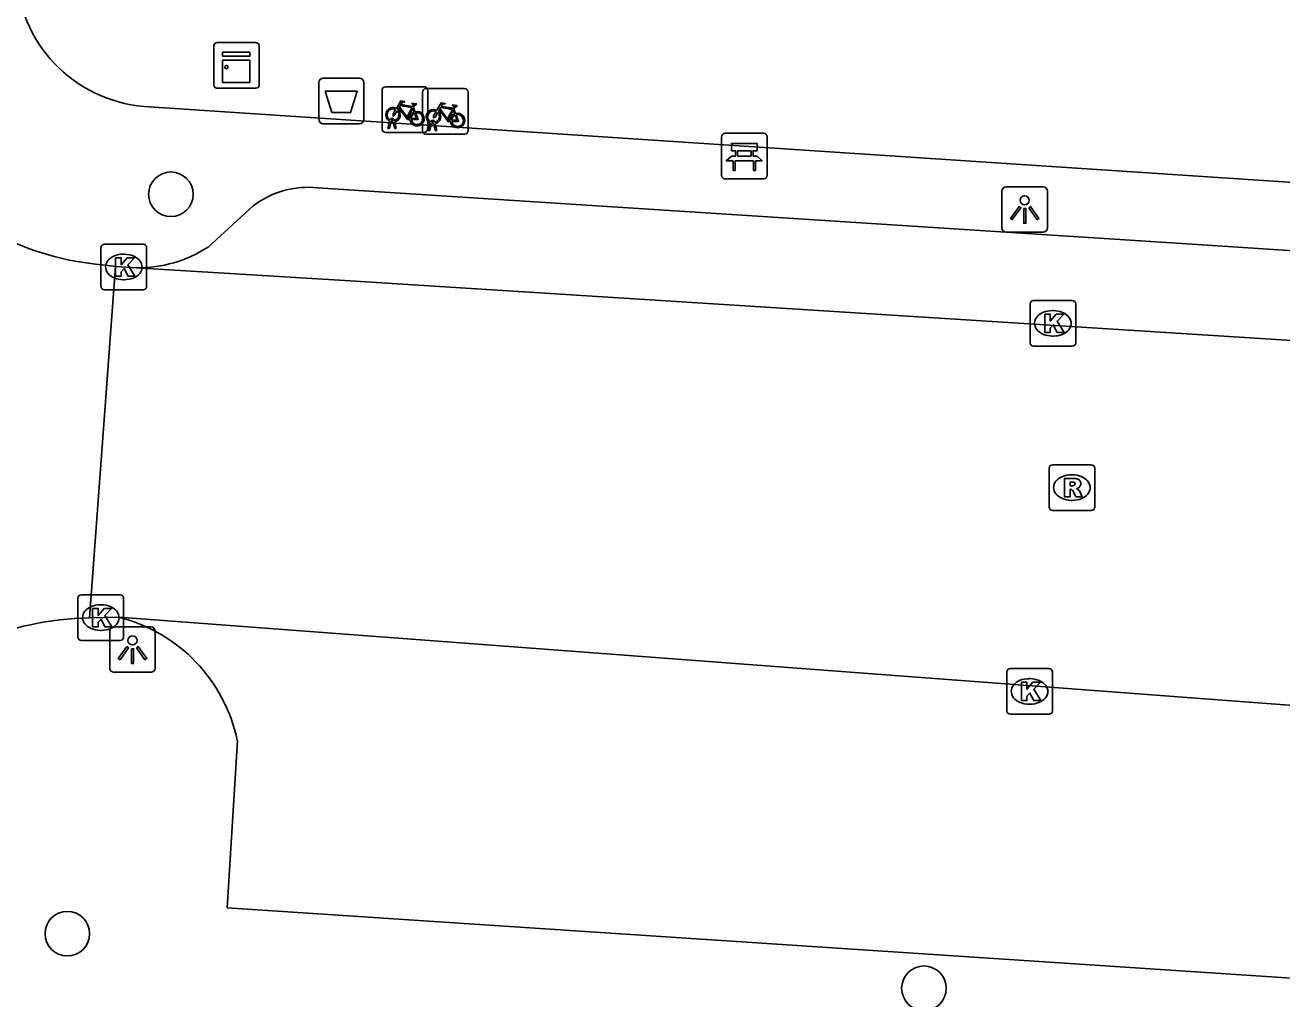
# Model space of a CAD drawing. Extents: x 161848 to 162726, y 385382 to 386521.
# Drawn here: x 162056.68 to 162084.24, y 386153.2 to 386174.55 of the extents above; entities that cross this region are included whole.
import ezdxf

# ---------------------------------------------------------------- set-up
doc = ezdxf.new("R2010")
doc.units = 0
for name, color, linetype in [('IMGEO_Afvalbak', 7, 'Continuous'), ('IMGEO_Bank', 7, 'Continuous'), ('IMGEO_Boom', 7, 'Continuous'), ('IMGEO_Fietsenrek', 7, 'Continuous'), ('IMGEO_Kast', 7, 'Continuous'), ('IMGEO_Kolk', 7, 'Continuous'), ('IMGEO_Lichtpunt', 7, 'Continuous'), ('IMGEO_Rijbaan_lokaal_open', 7, 'Continuous'), ('IMGEO_Rioolput', 7, 'Continuous'), ('IMGEO_Voetpad_open', 7, 'Continuous')]:
    doc.layers.add(name, color=color, linetype=linetype)

msp = doc.modelspace()

# ---------------------------------------------------------------- linework, layer by layer
at = {"layer": 'IMGEO_Afvalbak'}
for p, q in [((162063.121, 386172.491), (162063.121, 386173.291)), ((162063.121, 386173.291), (162063.121, 386172.491)), ((162063.221, 386173.391), (162064.011, 386173.391)), ((162064.011, 386173.391), (162063.221, 386173.391)), ((162064.111, 386173.291), (162064.111, 386172.491)), ((162064.111, 386172.491), (162064.111, 386173.291)), ((162064.011, 386172.391), (162063.221, 386172.391)), ((162063.221, 386172.391), (162064.011, 386172.391))]:
    msp.add_line(p, q, dxfattribs=at)
msp.add_lwpolyline([(162063.264, 386173.105), (162063.968, 386173.105), (162063.819, 386172.635), (162063.413, 386172.635), (162063.264, 386173.105)], dxfattribs=at)
for centre, start, end in [((162063.221, 386173.291), 90, 180), ((162063.221, 386173.291), 90, 180), ((162064.011, 386173.291), 0, 90), ((162064.011, 386173.291), 360, 90), ((162063.221, 386172.491), 180, 270), ((162063.221, 386172.491), 180, 270), ((162064.011, 386172.491), 270, 0), ((162064.011, 386172.491), 270, 0)]:
    msp.add_arc(centre, 0.1, start, end, dxfattribs=at)
at = {"layer": 'IMGEO_Bank'}
for p, q in [((162071.954, 386171.257), (162071.954, 386172.098)), ((162071.954, 386172.098), (162071.954, 386171.257)), ((162072.029, 386172.182), (162072.87, 386172.182)), ((162072.87, 386172.182), (162072.029, 386172.182)), ((162072.954, 386172.107), (162072.954, 386171.266)), ((162072.954, 386171.266), (162072.954, 386172.107)), ((162072.263, 386171.688), (162072.263, 386171.794)), ((162072.307, 386171.794), (162072.307, 386171.688)), ((162072.595, 386171.8), (162072.313, 386171.8)), ((162072.601, 386171.688), (162072.601, 386171.794)), ((162072.645, 386171.794), (162072.645, 386171.688)), ((162072.651, 386171.58), (162072.258, 386171.58)), ((162072.313, 386171.682), (162072.595, 386171.682)), ((162072.879, 386171.182), (162072.038, 386171.182)), ((162072.038, 386171.182), (162072.879, 386171.182))]:
    msp.add_line(p, q, dxfattribs=at)
for points in [[(162072.257, 386171.8), (162072.171, 386171.8), (162072.171, 386171.961), (162072.734, 386171.961), (162072.734, 386171.8), (162072.651, 386171.8)], [(162072.201, 386171.58), (162072.059, 386171.58), (162072.171, 386171.682), (162072.257, 386171.682)], [(162072.251, 386171.573), (162072.251, 386171.366), (162072.208, 386171.366), (162072.208, 386171.573)], [(162072.651, 386171.682), (162072.734, 386171.682), (162072.846, 386171.58), (162072.707, 386171.58)], [(162072.701, 386171.573), (162072.701, 386171.366), (162072.657, 386171.366), (162072.657, 386171.573)]]:
    msp.add_lwpolyline(points, dxfattribs=at)
for centre, radius, start, end in [((162072.032, 386172.104), 0.0779, 92.4484, 184.2845), ((162072.032, 386172.104), 0.0779, 92.4484, 184.2845), ((162072.876, 386172.104), 0.0779, 2.4484, 94.2845), ((162072.876, 386172.104), 0.0779, 2.4484, 94.2845), ((162072.256, 386171.793), 0.00671, 2.8957, 87.1043), ((162072.313, 386171.793), 0.00671, 92.8957, 177.1043), ((162072.595, 386171.793), 0.00671, 2.8957, 87.1043), ((162072.652, 386171.793), 0.00671, 92.8957, 177.1043), ((162072.201, 386171.573), 0.00671, 2.8957, 87.1043), ((162072.258, 386171.573), 0.00671, 92.8957, 177.1043), ((162072.256, 386171.689), 0.00671, 272.8957, 357.1043), ((162072.313, 386171.689), 0.00671, 182.8957, 267.1043), ((162072.595, 386171.689), 0.00671, 272.8957, 357.1043), ((162072.652, 386171.689), 0.00671, 182.8957, 267.1043), ((162072.65, 386171.573), 0.00671, 2.8957, 87.1043), ((162072.707, 386171.573), 0.00671, 92.8957, 177.1043), ((162072.032, 386171.26), 0.0779, 182.4484, 274.2845), ((162072.032, 386171.26), 0.0779, 182.4484, 274.2845), ((162072.876, 386171.26), 0.0779, 272.4484, 4.2845), ((162072.876, 386171.26), 0.0779, 272.4484, 4.2845)]:
    msp.add_arc(centre, radius, start, end, dxfattribs=at)
at = {"layer": 'IMGEO_Boom'}
for centre in [(162059.88, 386170.844), (162057.61, 386154.629), (162076.393, 386153.432)]:
    msp.add_circle(centre, 0.489, dxfattribs=at)
at = {"layer": 'IMGEO_Fietsenrek'}
for p, q in [((162064.586, 386173.202), (162065.427, 386173.202)), ((162065.427, 386173.202), (162064.586, 386173.202)), ((162065.474, 386173.161), (162066.315, 386173.161)), ((162066.315, 386173.161), (162065.474, 386173.161)), ((162064.511, 386172.277), (162064.511, 386173.118)), ((162064.511, 386173.118), (162064.511, 386172.277)), ((162065.399, 386172.236), (162065.399, 386173.077)), ((162065.399, 386173.077), (162065.399, 386172.236)), ((162065.511, 386173.127), (162065.511, 386172.286)), ((162065.511, 386172.286), (162065.511, 386173.127)), ((162066.399, 386173.086), (162066.399, 386172.245)), ((162066.399, 386172.245), (162066.399, 386173.086)), ((162065.198, 386172.751), (162065.234, 386172.656)), ((162066.086, 386172.71), (162066.122, 386172.615)), ((162064.638, 386172.286), (162064.677, 386172.446)), ((162064.707, 386172.434), (162064.672, 386172.286)), ((162064.749, 386172.458), (162064.748, 386172.462)), ((162064.79, 386172.286), (162064.756, 386172.428)), ((162064.78, 386172.469), (162064.781, 386172.462)), ((162064.788, 386172.432), (162064.823, 386172.286)), ((162065.526, 386172.245), (162065.565, 386172.405)), ((162065.595, 386172.393), (162065.56, 386172.245)), ((162065.637, 386172.417), (162065.636, 386172.421)), ((162065.678, 386172.245), (162065.644, 386172.387)), ((162065.668, 386172.428), (162065.669, 386172.421)), ((162065.676, 386172.391), (162065.711, 386172.245)), ((162065.436, 386172.202), (162064.595, 386172.202)), ((162064.595, 386172.202), (162065.436, 386172.202)), ((162064.672, 386172.286), (162064.638, 386172.286)), ((162064.823, 386172.286), (162064.79, 386172.286)), ((162066.324, 386172.161), (162065.483, 386172.161)), ((162065.483, 386172.161), (162066.324, 386172.161)), ((162065.56, 386172.245), (162065.526, 386172.245)), ((162065.711, 386172.245), (162065.678, 386172.245))]:
    msp.add_line(p, q, dxfattribs=at)
for points in [[(162064.824, 386172.728), (162064.919, 386172.892), (162065.005, 386172.878), (162065.007, 386172.869), (162064.951, 386172.858), (162064.924, 386172.813), (162065.18, 386172.772)], [(162064.845, 386172.676), (162064.793, 386172.586), (162064.753, 386172.561), (162064.754, 386172.608), (162064.809, 386172.702)], [(162065.12, 386172.484), (162065.07, 386172.484), (162064.879, 386172.735), (162064.86, 386172.703)], [(162065.167, 386172.747), (162064.91, 386172.788), (162064.893, 386172.759), (162065.06, 386172.539), (162065.167, 386172.747)], [(162065.215, 386172.649), (162065.185, 386172.726), (162065.076, 386172.508), (162065.119, 386172.508)], [(162065.149, 386172.508), (162065.269, 386172.507), (162065.225, 386172.621)], [(162065.245, 386172.628), (162065.3, 386172.483), (162065.15, 386172.483)], [(162065.18, 386172.772), (162065.205, 386172.821), (162065.199, 386172.825), (162065.176, 386172.829), (162065.164, 386172.836), (162065.163, 386172.839), (162065.165, 386172.844), (162065.26, 386172.829), (162065.262, 386172.819), (162065.252, 386172.806), (162065.24, 386172.8), (162065.226, 386172.806), (162065.198, 386172.751)], [(162065.733, 386172.635), (162065.681, 386172.545), (162065.641, 386172.52), (162065.642, 386172.567), (162065.697, 386172.661)], [(162065.712, 386172.687), (162065.807, 386172.851), (162065.893, 386172.837), (162065.895, 386172.828), (162065.839, 386172.817), (162065.812, 386172.772), (162066.068, 386172.731)], [(162066.008, 386172.443), (162065.958, 386172.443), (162065.767, 386172.694), (162065.748, 386172.662)], [(162066.055, 386172.706), (162065.798, 386172.747), (162065.781, 386172.718), (162065.948, 386172.498), (162066.055, 386172.706)], [(162066.103, 386172.608), (162066.073, 386172.685), (162065.964, 386172.467), (162066.007, 386172.467)], [(162066.068, 386172.731), (162066.093, 386172.78), (162066.087, 386172.784), (162066.064, 386172.788), (162066.052, 386172.795), (162066.051, 386172.798), (162066.053, 386172.803), (162066.148, 386172.788), (162066.15, 386172.778), (162066.14, 386172.765), (162066.128, 386172.759), (162066.114, 386172.765), (162066.086, 386172.71)], [(162066.037, 386172.467), (162066.157, 386172.466), (162066.113, 386172.58)], [(162066.133, 386172.587), (162066.188, 386172.442), (162066.038, 386172.442)]]:
    msp.add_lwpolyline(points, dxfattribs=at)
for centre, radius, start, end in [((162064.589, 386173.124), 0.0779, 92.4484, 184.2845), ((162064.589, 386173.124), 0.0779, 92.4484, 184.2845), ((162065.477, 386173.083), 0.0779, 92.4484, 184.2845), ((162065.477, 386173.083), 0.0779, 92.4484, 184.2845), ((162065.433, 386173.124), 0.0779, 2.4484, 94.2845), ((162065.433, 386173.124), 0.0779, 2.4484, 94.2845), ((162066.321, 386173.083), 0.0779, 2.4484, 94.2845), ((162066.321, 386173.083), 0.0779, 2.4484, 94.2845), ((162064.751, 386172.587), 0.159, 62.6766, 242.1369), ((162064.751, 386172.587), 0.129, 63.3192, 238.903), ((162064.751, 386172.587), 0.129, 283.6043, 43.4302), ((162064.751, 386172.587), 0.159, 283.5766, 46.6042), ((162065.278, 386172.503), 0.159, 113.3408, 178.3217), ((162065.278, 386172.503), 0.159, 187.0065, 105.7708), ((162065.278, 386172.503), 0.129, 113.923, 177.9556), ((162065.278, 386172.503), 0.129, 188.6715, 104.5883), ((162065.639, 386172.546), 0.159, 62.6766, 242.1369), ((162065.639, 386172.546), 0.129, 63.3192, 238.903), ((162065.639, 386172.546), 0.129, 283.6043, 43.4302), ((162065.639, 386172.546), 0.159, 283.5766, 46.6042), ((162066.166, 386172.462), 0.159, 113.3408, 178.3217), ((162066.166, 386172.462), 0.159, 187.0065, 105.7708), ((162064.731, 386172.458), 0.0499, 12.8025, 158.6934), ((162064.751, 386172.587), 0.159, 253.9967, 271.7867), ((162064.731, 386172.458), 0.0174, 12.8025, 163.4502), ((162064.751, 386172.587), 0.129, 253.415, 269.0204), ((162065.619, 386172.417), 0.0499, 12.8025, 158.6934), ((162065.639, 386172.546), 0.159, 253.9967, 271.7867), ((162065.619, 386172.417), 0.0174, 12.8025, 163.4502), ((162065.639, 386172.546), 0.129, 253.415, 269.0204), ((162066.166, 386172.462), 0.129, 113.923, 177.9556), ((162066.166, 386172.462), 0.129, 188.6715, 104.5883), ((162064.589, 386172.28), 0.0779, 182.4484, 274.2845), ((162064.589, 386172.28), 0.0779, 182.4484, 274.2845), ((162065.477, 386172.239), 0.0779, 182.4484, 274.2845), ((162065.477, 386172.239), 0.0779, 182.4484, 274.2845), ((162065.433, 386172.28), 0.0779, 272.4484, 4.2845), ((162065.433, 386172.28), 0.0779, 272.4484, 4.2845), ((162066.321, 386172.239), 0.0779, 272.4484, 4.2845), ((162066.321, 386172.239), 0.0779, 272.4484, 4.2845)]:
    msp.add_arc(centre, radius, start, end, dxfattribs=at)
at = {"layer": 'IMGEO_Kast'}
for p, q in [((162060.82, 386173.245), (162060.82, 386174.086)), ((162060.82, 386174.086), (162060.82, 386173.245)), ((162060.895, 386174.17), (162061.736, 386174.17)), ((162061.736, 386174.17), (162060.895, 386174.17)), ((162061.82, 386174.095), (162061.82, 386173.254)), ((162061.82, 386173.254), (162061.82, 386174.095)), ((162061.745, 386173.17), (162060.904, 386173.17)), ((162060.904, 386173.17), (162061.745, 386173.17))]:
    msp.add_line(p, q, dxfattribs=at)
for points in [[(162061.015, 386173.96), (162061.615, 386173.96), (162061.615, 386173.875), (162061.015, 386173.875), (162061.015, 386173.96)], [(162061.015, 386173.785), (162061.615, 386173.785), (162061.615, 386173.296), (162061.015, 386173.296), (162061.015, 386173.785)]]:
    msp.add_lwpolyline(points, dxfattribs=at)
msp.add_circle((162061.099, 386173.634), 0.0377, dxfattribs=at)
for centre, start, end in [((162060.898, 386174.092), 92.4484, 184.2845), ((162060.898, 386174.092), 92.4484, 184.2845), ((162061.742, 386174.092), 2.4484, 94.2845), ((162061.742, 386174.092), 2.4484, 94.2845), ((162060.898, 386173.248), 182.4484, 274.2845), ((162060.898, 386173.248), 182.4484, 274.2845), ((162061.742, 386173.248), 272.4484, 4.2845), ((162061.742, 386173.248), 272.4484, 4.2845)]:
    msp.add_arc(centre, 0.0779, start, end, dxfattribs=at)
at = {"layer": 'IMGEO_Kolk'}
for p, q in [((162058.348, 386168.824), (162058.348, 386169.676)), ((162058.423, 386169.75), (162059.275, 386169.75)), ((162059.349, 386169.676), (162059.349, 386168.824)), ((162058.836, 386169.53), (162058.861, 386169.53)), ((162059.275, 386168.75), (162058.423, 386168.75)), ((162058.859, 386168.97), (162058.834, 386168.97)), ((162078.794, 386168.514), (162079.646, 386168.514)), ((162078.719, 386167.588), (162078.719, 386168.44)), ((162079.207, 386168.294), (162079.232, 386168.294)), ((162079.72, 386168.44), (162079.72, 386167.588)), ((162079.23, 386167.734), (162079.205, 386167.734)), ((162079.646, 386167.514), (162078.794, 386167.514)), ((162057.843, 386161.135), (162057.843, 386161.987)), ((162057.918, 386162.061), (162058.77, 386162.061)), ((162058.844, 386161.987), (162058.844, 386161.135)), ((162058.331, 386161.841), (162058.356, 386161.841)), ((162058.77, 386161.061), (162057.918, 386161.061)), ((162058.354, 386161.281), (162058.329, 386161.281)), ((162078.208, 386159.516), (162078.208, 386160.368)), ((162078.283, 386160.442), (162079.135, 386160.442)), ((162078.696, 386160.222), (162078.721, 386160.222)), ((162079.209, 386160.368), (162079.209, 386159.516)), ((162078.719, 386159.662), (162078.694, 386159.662)), ((162079.135, 386159.442), (162078.283, 386159.442))]:
    msp.add_line(p, q, dxfattribs=at)
for points in [[(162058.348, 386168.824), (162058.348, 386169.676)], [(162058.423, 386169.75), (162059.275, 386169.75)], [(162059.349, 386169.676), (162059.349, 386168.824)], [(162058.669, 386169.45), (162058.792, 386169.45), (162058.792, 386169.299), (162058.922, 386169.45), (162059.086, 386169.45), (162058.94, 386169.299), (162059.093, 386169.05), (162058.941, 386169.05), (162058.856, 386169.214), (162058.792, 386169.147), (162058.792, 386169.05), (162058.669, 386169.05), (162058.669, 386169.45)], [(162059.275, 386168.75), (162058.423, 386168.75)], [(162078.794, 386168.514), (162079.646, 386168.514)], [(162078.719, 386167.588), (162078.719, 386168.44)], [(162079.04, 386168.214), (162079.163, 386168.214), (162079.163, 386168.063), (162079.293, 386168.214), (162079.457, 386168.214), (162079.311, 386168.063), (162079.464, 386167.814), (162079.312, 386167.814), (162079.227, 386167.978), (162079.163, 386167.911), (162079.163, 386167.814), (162079.04, 386167.814), (162079.04, 386168.214)], [(162079.72, 386168.44), (162079.72, 386167.588)], [(162079.646, 386167.514), (162078.794, 386167.514)], [(162057.843, 386161.135), (162057.843, 386161.987)], [(162057.918, 386162.061), (162058.77, 386162.061)], [(162058.844, 386161.987), (162058.844, 386161.135)], [(162058.164, 386161.761), (162058.287, 386161.761), (162058.287, 386161.61), (162058.417, 386161.761), (162058.581, 386161.761), (162058.435, 386161.61), (162058.588, 386161.361), (162058.436, 386161.361), (162058.351, 386161.525), (162058.287, 386161.458), (162058.287, 386161.361), (162058.164, 386161.361), (162058.164, 386161.761)], [(162058.77, 386161.061), (162057.918, 386161.061)], [(162078.208, 386159.516), (162078.208, 386160.368)], [(162078.283, 386160.442), (162079.135, 386160.442)], [(162079.209, 386160.368), (162079.209, 386159.516)], [(162078.529, 386160.142), (162078.652, 386160.142), (162078.652, 386159.991), (162078.782, 386160.142), (162078.946, 386160.142), (162078.8, 386159.991), (162078.953, 386159.742), (162078.801, 386159.742), (162078.716, 386159.906), (162078.652, 386159.839), (162078.652, 386159.742), (162078.529, 386159.742), (162078.529, 386160.142)], [(162079.135, 386159.442), (162078.283, 386159.442)]]:
    msp.add_lwpolyline(points, dxfattribs=at)
for centre, start, end in [((162058.425, 386169.674), 91.552, 178.448), ((162058.425, 386169.674), 91.552, 178.448), ((162059.273, 386169.674), 1.552, 88.448), ((162059.273, 386169.674), 1.552, 88.448), ((162058.425, 386168.826), 181.552, 268.448), ((162058.425, 386168.826), 181.552, 268.448), ((162059.273, 386168.826), 271.552, 358.448), ((162059.273, 386168.826), 271.552, 358.448), ((162078.796, 386168.438), 91.552, 178.448), ((162078.796, 386168.438), 91.552, 178.448), ((162079.644, 386168.438), 1.552, 88.448), ((162079.644, 386168.438), 1.552, 88.448), ((162078.796, 386167.59), 181.552, 268.448), ((162078.796, 386167.59), 181.552, 268.448), ((162079.644, 386167.59), 271.552, 358.448), ((162079.644, 386167.59), 271.552, 358.448), ((162057.92, 386161.985), 91.552, 178.448), ((162057.92, 386161.985), 91.552, 178.448), ((162058.768, 386161.985), 1.552, 88.448), ((162058.768, 386161.985), 1.552, 88.448), ((162057.92, 386161.137), 181.552, 268.448), ((162057.92, 386161.137), 181.552, 268.448), ((162058.768, 386161.137), 271.552, 358.448), ((162058.768, 386161.137), 271.552, 358.448), ((162078.285, 386160.366), 91.552, 178.448), ((162078.285, 386160.366), 91.552, 178.448), ((162079.133, 386160.366), 1.552, 88.448), ((162079.133, 386160.366), 1.552, 88.448), ((162078.285, 386159.518), 181.552, 268.448), ((162078.285, 386159.518), 181.552, 268.448), ((162079.133, 386159.518), 271.552, 358.448), ((162079.133, 386159.518), 271.552, 358.448)]:
    msp.add_arc(centre, 0.0765, start, end, dxfattribs=at)
for centre, major_axis, ratio, start_param, end_param in [((162058.835, 386169.25), (-0.387, 0.002), 0.722429, 4.712389, 7.853982), ((162058.86, 386169.25), (-0.39, 0.002), 0.717154, 1.570796, 4.712389), ((162079.206, 386168.014), (-0.387, 0.002), 0.722429, 4.712389, 7.853982), ((162079.231, 386168.014), (-0.39, 0.002), 0.717154, 1.570796, 4.712389), ((162058.33, 386161.561), (-0.387, 0.002), 0.722429, 4.712389, 7.853982), ((162058.355, 386161.561), (-0.39, 0.002), 0.717154, 1.570796, 4.712389), ((162078.695, 386159.942), (-0.387, 0.002), 0.722429, 4.712389, 7.853982), ((162078.72, 386159.942), (-0.39, 0.002), 0.717154, 1.570796, 4.712389)]:
    msp.add_ellipse(centre, major_axis=major_axis, ratio=ratio, start_param=start_param, end_param=end_param, dxfattribs=at)
at = {"layer": 'IMGEO_Lichtpunt'}
for p, q in [((162079.006, 386171.009), (162078.198, 386171.009)), ((162079.006, 386171.009), (162078.198, 386171.009)), ((162078.104, 386170.914), (162078.104, 386170.107)), ((162078.104, 386170.914), (162078.104, 386170.107)), ((162079.1, 386170.107), (162079.1, 386170.914)), ((162079.1, 386170.107), (162079.1, 386170.914)), ((162078.198, 386170.013), (162079.006, 386170.013)), ((162078.198, 386170.013), (162079.006, 386170.013)), ((162059.442, 386161.357), (162058.634, 386161.357)), ((162059.442, 386161.357), (162058.634, 386161.357)), ((162058.54, 386161.262), (162058.54, 386160.455)), ((162058.54, 386161.262), (162058.54, 386160.455)), ((162059.536, 386160.455), (162059.536, 386161.262)), ((162059.536, 386160.455), (162059.536, 386161.262)), ((162058.634, 386160.361), (162059.442, 386160.361)), ((162058.634, 386160.361), (162059.442, 386160.361))]:
    msp.add_line(p, q, dxfattribs=at)
for points in [[(162078.478, 386170.578), (162078.517, 386170.55), (162078.329, 386170.288), (162078.291, 386170.315), (162078.478, 386170.578)], [(162078.58, 386170.53), (162078.627, 386170.53), (162078.627, 386170.208), (162078.58, 386170.208), (162078.58, 386170.53)], [(162078.69, 386170.55), (162078.728, 386170.577), (162078.915, 386170.315), (162078.876, 386170.287), (162078.69, 386170.55)], [(162058.914, 386160.926), (162058.953, 386160.898), (162058.765, 386160.636), (162058.727, 386160.663), (162058.914, 386160.926)], [(162059.016, 386160.878), (162059.063, 386160.878), (162059.063, 386160.556), (162059.016, 386160.556), (162059.016, 386160.878)], [(162059.126, 386160.898), (162059.164, 386160.925), (162059.351, 386160.663), (162059.312, 386160.635), (162059.126, 386160.898)]]:
    msp.add_lwpolyline(points, dxfattribs=at)
for centre in [(162078.603, 386170.712), (162059.039, 386161.06)]:
    msp.add_circle(centre, 0.0994, dxfattribs=at)
for centre, start, end in [((162078.198, 386170.914), 90, 180), ((162078.198, 386170.914), 90, 180), ((162079.006, 386170.914), 0, 90), ((162079.006, 386170.914), 0, 90), ((162078.198, 386170.107), 180, 270), ((162078.198, 386170.107), 180, 270), ((162079.006, 386170.107), 270, 0), ((162079.006, 386170.107), 270, 360), ((162058.634, 386161.262), 90, 180), ((162058.634, 386161.262), 90, 180), ((162059.442, 386161.262), 0, 90), ((162059.442, 386161.262), 0, 90), ((162058.634, 386160.455), 180, 270), ((162058.634, 386160.455), 180, 270), ((162059.442, 386160.455), 270, 0), ((162059.442, 386160.455), 270, 360)]:
    msp.add_arc(centre, 0.0946, start, end, dxfattribs=at)
at = {"layer": 'IMGEO_Rijbaan_lokaal_open'}
for points in [[(162058.666, 386169.261), (162058.381, 386169.297)], [(162058.094, 386161.557), (162058.666, 386169.261)], [(162058.666, 386169.261), (162059.128, 386169.232)], [(162101.775, 386166.54), (162063.693, 386168.95), (162059.128, 386169.232)], [(162058.094, 386161.557), (162058.75, 386161.567)], [(162154.622, 386154.86), (162099.303, 386158.556), (162094.791, 386158.857), (162058.75, 386161.567)]]:
    msp.add_lwpolyline(points, dxfattribs=at)
for centre, radius, start, end in [((162058.919, 386175.565), 6.291, 242.753, 265.0914), ((162058.272, 386154.504), 7.055, 91.4475, 112.5468)]:
    msp.add_arc(centre, radius, start, end, dxfattribs=at)
at = {"layer": 'IMGEO_Rioolput'}
for p, q in [((162079.21, 386164.912), (162080.062, 386164.912)), ((162079.135, 386163.986), (162079.135, 386164.838)), ((162079.623, 386164.692), (162079.648, 386164.692)), ((162080.136, 386164.838), (162080.136, 386163.986)), ((162079.646, 386164.132), (162079.621, 386164.132)), ((162080.062, 386163.912), (162079.21, 386163.912))]:
    msp.add_line(p, q, dxfattribs=at)
for points in [[(162079.21, 386164.912), (162080.062, 386164.912)], [(162079.135, 386163.986), (162079.135, 386164.838)], [(162079.724, 386164.61), (162079.472, 386164.612), (162079.472, 386164.212)], [(162080.136, 386164.838), (162080.136, 386163.986)], [(162079.472, 386164.212), (162079.596, 386164.212), (162079.596, 386164.374), (162079.607, 386164.374)], [(162079.65, 386164.531), (162079.596, 386164.531), (162079.596, 386164.45)], [(162079.596, 386164.45), (162079.648, 386164.45)], [(162079.654, 386164.345), (162079.725, 386164.212), (162079.865, 386164.212), (162079.8, 386164.338)], [(162080.062, 386163.912), (162079.21, 386163.912)]]:
    msp.add_lwpolyline(points, dxfattribs=at)
for centre, radius, start, end in [((162079.212, 386164.836), 0.0765, 91.552, 178.448), ((162079.212, 386164.836), 0.0765, 91.552, 178.448), ((162080.06, 386164.836), 0.0765, 1.552, 88.448), ((162080.06, 386164.836), 0.0765, 1.552, 88.448), ((162079.723, 386164.5), 0.109, 350.3612, 89.416), ((162079.606, 386164.321), 0.0533, 26.0293, 88.6989), ((162079.632, 386164.639), 0.19, 274.7715, 282.9687), ((162079.656, 386164.435), 0.0964, 77.0061, 93.1865), ((162079.67, 386164.492), 0.0378, 276.6634, 79.6772), ((162079.721, 386164.5), 0.112, 277.5842, 350.9817), ((162079.705, 386164.285), 0.108, 29.5134, 73.7905), ((162079.212, 386163.988), 0.0765, 181.552, 268.448), ((162079.212, 386163.988), 0.0765, 181.552, 268.448), ((162080.06, 386163.988), 0.0765, 271.552, 358.448), ((162080.06, 386163.988), 0.0765, 271.552, 358.448)]:
    msp.add_arc(centre, radius, start, end, dxfattribs=at)
for centre, major_axis, ratio, start_param, end_param in [((162079.622, 386164.412), (-0.387, 0.002), 0.722429, 4.712389, 7.853982), ((162079.647, 386164.412), (-0.39, 0.002), 0.717154, 1.570796, 4.712389)]:
    msp.add_ellipse(centre, major_axis=major_axis, ratio=ratio, start_param=start_param, end_param=end_param, dxfattribs=at)
at = {"layer": 'IMGEO_Voetpad_open'}
for points in [[(162104.064, 386169.809), (162059.292, 386172.769)], [(162063.099, 386170.985), (162082.277, 386169.753), (162098.762, 386168.672)], [(162060.695, 386169.685), (162061.687, 386170.592)], [(162061.338, 386158.863), (162061.116, 386155.193), (162094.408, 386152.998), (162094.683, 386157.912)]]:
    msp.add_lwpolyline(points, dxfattribs=at)
for centre, radius, start, end in [((162059.558, 386175.834), 3.076, 182.0412, 265.0365), ((162062.883, 386169.03), 1.967, 83.6836, 127.4232), ((162059.162, 386172.051), 2.819, 269.3067, 302.9411), ((162057.881, 386158.145), 3.53, 11.7331, 75.7555)]:
    msp.add_arc(centre, radius, start, end, dxfattribs=at)

doc.saveas('drawing.dxf')
